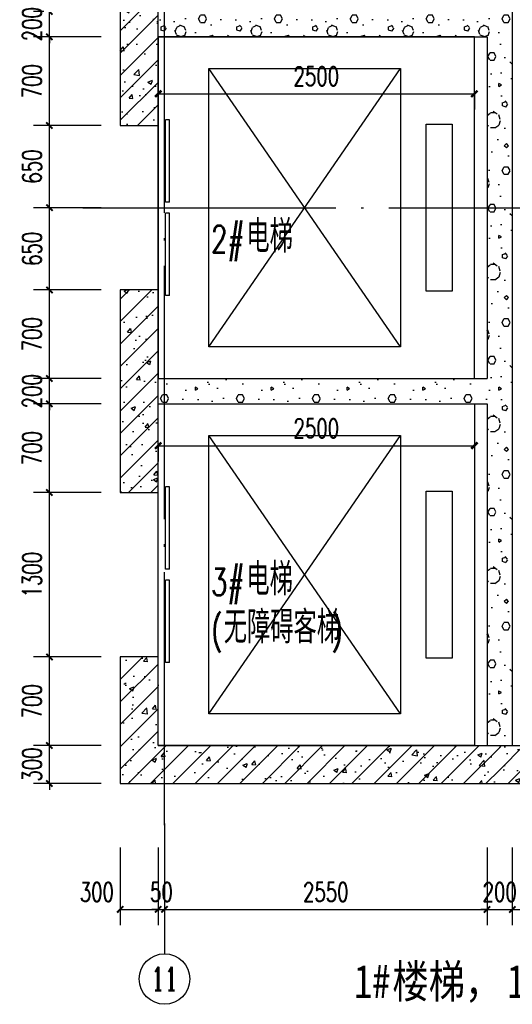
# Model space of a CAD drawing. Extents: x 797781 to 1255204, y 21234 to 1024248.
# Tile 868 of 1056: x 1163098 to 1166993, y 589986 to 597766. Entities that reach past the tile are written whole.
import ezdxf
from ezdxf.enums import TextEntityAlignment as Align

# ---------------------------------------------------------------- set-up
doc = ezdxf.new("R2010")
doc.units = 0
doc.header["$LTSCALE"] = 1000
doc.header["$MEASUREMENT"] = 0
doc.linetypes.add('230303生产综合楼-平面图_t8$0$DOTE', pattern=[2.42, 2, -0.2, 0.02, -0.2])
for name, color, linetype in [('230303生产综合楼-平面图_t8$0$A-PLAN-EVTR', 2, 'Continuous'), ('230303生产综合楼-平面图_t8$0$AXIS', 3, 'Continuous'), ('230303生产综合楼-平面图_t8$0$AXIS_TEXT', 7, 'Continuous'), ('230303生产综合楼-平面图_t8$0$DOTE', 1, '230303生产综合楼-平面图_t8$0$DOTE'), ('230303生产综合楼-平面图_t8$0$H-楼板留洞', 6, 'Continuous'), ('230303生产综合楼-平面图_t8$0$PUB_DIM', 3, 'Continuous'), ('230303生产综合楼-平面图_t8$0$PUB_HATCH', 8, 'Continuous'), ('230303生产综合楼-平面图_t8$0$PUB_TEXT', 7, 'Continuous'), ('230303生产综合楼-平面图_t8$0$WALL', 40, 'Continuous'), ('230303生产综合楼-平面图_t8$0$WINDOW', 4, 'Continuous'), ('AXIS_TEXT', 7, 'Continuous'), ('PUB_DIM', 3, 'Continuous'), ('PUB_TEXT', 7, 'Continuous')]:
    doc.layers.add(name, color=color, linetype=linetype)
doc.styles.add('230303生产综合楼-平面图_t8$0$-黑体', font='simhei.ttf', dxfattribs={"width": 0.8})
doc.styles.add('230303生产综合楼-平面图_t8$0$_TCH_AXIS', font='COMPLEX', dxfattribs={"bigfont": 'GBCBIG'})
doc.styles.add('230303生产综合楼-平面图_t8$0$_TCH_DIM', font='SIMPLEX', dxfattribs={"bigfont": 'GBCBIG'})
doc.styles.add('230303生产综合楼-平面图_T8$0$_TCH_DIM_T3', font='SIMPLEX', dxfattribs={"width": 0.705882, "bigfont": 'GBCBIG'})
doc.styles.add('_TCH_DIM_T3', font='SIMPLEX', dxfattribs={"width": 0.705882, "bigfont": 'GBCBIG'})
doc.styles.add('COMPLEX', font='COMPLEX')
doc.dimstyles.new('230303生产综合楼-平面图_T8$0$_TCH_ARCH&&50', dxfattribs={"dimtxt": 148.75, "dimasz": 50, "dimexe": 125, "dimexo": 150, "dimgap": 63.125, "dimtad": 1, "dimdec": 0, "dimzin": 0, "dimdsep": 46, "dimtxsty": '230303生产综合楼-平面图_T8$0$_TCH_DIM_T3', "dimblk": '230303生产综合楼-平面图_t8$0$_ArchTick', "dimcen": 0.09, "dimclrt": 7, "dimazin": 2, "dimtfac": 1, "dimtdec": 0, "dimtix": 1, "dimtmove": 2, "dimatfit": 3, "dimfxl": 1, "dimtolj": 1, "dimtzin": 0, "dimarcsym": 0})
doc.dimstyles.new('_TCH_ARCH&&50', dxfattribs={"dimtxt": 148.75, "dimasz": 50, "dimexe": 125, "dimexo": 150, "dimgap": 63.125, "dimtad": 1, "dimdec": 0, "dimzin": 0, "dimdsep": 46, "dimtxsty": '_TCH_DIM_T3', "dimblk": 'ARCHTICK', "dimcen": 0.09, "dimclrt": 7, "dimazin": 2, "dimtfac": 1, "dimtdec": 0, "dimtix": 1, "dimtmove": 2, "dimatfit": 3, "dimfxl": 1, "dimtolj": 1, "dimtzin": 0, "dimarcsym": 0})
pattern_1 = [(0, (177, -183), (300, 600), [0, -600]), (0, (-174, -264), (300, 600), [0, -600]), (0, (21, -270), (300, 600), [0, -600]), (0, (234, -93), (300, 600), [0, -600]), (0, (-15, -300), (300, 600), [0, -600]), (0, (294, 285), (300, 600), [0, -600]), (0, (111, 237), (300, 600), [0, -600]), (0, (207, 162), (300, 600), [0, -600]), (0, (-282, 150), (300, 600), [0, -600]), (0, (12, 123), (300, 600), [0, -600]), (0, (-102, -30), (300, 600), [0, -600]), (0, (-96, -255), (300, 600), [0, -600]), (0, (129, -279), (300, 600), [0, -600]), (0, (294, -15), (300, 600), [0, -600]), (0, (-267, -108), (300, 600), [0, -600]), (0, (-216, -6), (300, 600), [0, -600]), (0, (18, -48), (300, 600), [0, -600]), (0, (-66, -135), (300, 600), [0, -600]), (0, (-114, 63), (300, 600), [0, -600]), (0, (-39, 288), (300, 600), [0, -600]), (0, (-243, -234), (300, 600), [0, -600]), (0, (87, 165), (300, 600), [0, -600]), (0, (-192, 174), (300, 600), [0, -600]), (0, (-240, 252), (300, 600), [0, -600]), (130.601294, (257.143, 97.143), (-1499.9999834, 1800.0000079), [26.34155, -11037.111]), (18.434949, (214.29, 108.57), (1499.9999945, 599.9999956), [27.10524, -3767.6279]), (90, (214.3, 82.86), (300, 600), [25.71428, -1174.28565]), (161.565051, (240, 74.29), (-1500.0000076, 599.999955), [27.10524, -3767.6279]), (53.130102, (240, 74.29), (300.000001, 600), [28.57143, -2971.4285]), (135, (262.86, -231.43), (-300.000036, 599.99996), [24.24366, -1672.8126]), (45, (228.57, -231.43), (299.999998, 599.999998), [24.24366, -1672.8126]), (135, (245.71, -248.57), (-300.000036, 599.99996), [24.24366, -1672.8126]), (45, (245.71, -248.57), (299.999998, 599.999998), [24.24366, -1672.8126]), (116.56505, (-25.7, 171.43), (-5e-05, 1199.99997), [31.94383, -638.8765]), (180, (-40, 200), (-300, 600), [34.28572, -565.71425]), (63.43495, (-88.57, 171.43), (3e-06, 1200), [31.94383, -638.8765]), (116.56505, (-74.3, 142.86), (-5e-05, 1199.99997), [31.94383, -638.8765]), (0, (-74.3, 142.86), (300, 600), [34.28572, -565.71425]), (63.43495, (-40, 142.86), (3e-06, 1200), [31.94383, -638.8765]), (107.102728, (200, -31.429), (-899.9999656, 3000.00000484), [38.86135, -16282.9025]), (143.972626, (188.57, 5.714), (-5699.9999277, 4199.9999952), [38.86135, -8122.02]), (180, (157.14, 28.6), (-300, 600), [37.14286, -562.8571]), (36.0273733, (88.57, 5.714), (5699.9999579, 4199.9999547), [38.86135, -8122.02]), (71.565051, (77.14, -28.57), (900.0000046, 2999.999995), [36.14032, -3758.5928]), (107.102728, (88.571, -65.714), (-899.9999656, 3000.00000484), [38.86135, -16282.9025]), (143.972626, (120, -88.57), (-5699.9999277, 4199.9999952), [38.86135, -8122.02]), (0, (120, -88.6), (300, 600), [37.14286, -562.8571]), (36.0273733, (157.143, -88.57), (5699.9999579, 4199.9999547), [38.86135, -8122.02]), (71.565051, (188.57, -65.71), (900.0000046, 2999.999995), [36.14032, -3758.5928]), (150.255118, (205.714, 248.57), (-900.000002, 599.9999926), [23.03502, -4814.3196]), (90, (185.7, 237.14), (300, 600), [22.85714, -1177.14275]), (29.744881, (185.714, 237.14), (900.0000005, 599.999997), [23.03502, -4814.3196]), (116.56505, (65.7, -177.14), (-5e-05, 1199.99997), [31.94383, -638.8765]), (168.690067, (51.43, -148.57), (-2700.000002, 599.999985), [29.13725, -6089.6855]), (41.185925, (0, -162.857), (7499.99995456, 6599.9999423), [30.37184, -12725.802]), (90, (0, -191.43), (300, 600), [28.57143, -1171.4285]), (138.814074, (22.857, -211.429), (-7499.9998667, 6600.00004204), [30.37184, -12725.802]), (16.6992442, (22.857, -211.429), (9899.9999255, 2999.9999686), [29.82945, -12498.5375]), (60.945396, (51.43, -202.857), (299.9999992, 599.9999947), [29.41609, -12325.3395]), (109.983106, (-185.714, 74.286), (-1500.00000565, 4199.9999889), [33.442, -14012.1975]), (155.556045, (-197.143, 105.714), (-3900.00001487, 1799.9999626), [34.52299, -14465.1315]), (24.4439547, (-260, 105.714), (3900.00000195, 1799.99999134), [34.52299, -14465.1315]), (70.0168934, (-271.429, 74.286), (1500.0000045, 4199.9999896), [33.442, -14012.1975]), (109.983106, (-260, 42.857), (-1500.00000565, 4199.9999889), [33.442, -14012.1975]), (160.016893, (-228.57, 31.43), (-1500.0000009, 599.9999727), [33.442, -6989.3775]), (19.9831065, (-228.57, 31.43), (1499.9999918, 599.999999), [33.442, -6989.3775]), (70.0168934, (-197.143, 42.857), (1500.0000045, 4199.9999896), [33.442, -14012.1975]), (122.005383, (37.14, 20), (-300.0000403, 599.9999694), [26.95423, -5633.434]), (18.434949, (-2.86, 34.29), (1499.9999945, 599.9999956), [27.10524, -3767.6279]), (90, (-2.86, 8.57), (300, 600), [25.71428, -1174.28565]), (161.565051, (22.86, 0), (-1500.0000076, 599.999955), [27.10524, -3767.6279]), (54.4623222, (22.857, 0), (2099.999997, 2999.9999955), [24.57807, -10298.2115]), (116.56505, (-137.14, -125.7), (-5e-05, 1199.99997), [31.94383, -638.8765]), (180, (-151.4, -97.14), (-300, 600), [31.42857, -568.5714]), (59.0362434, (-200, -125.714), (300.000001, 599.999997), [33.31973, -6963.822]), (120.963756, (-182.857, -154.286), (-300.000041, 599.9999724), [33.31973, -6963.822]), (0, (-182.86, -154.3), (300, 600), [31.42857, -568.5714]), (63.43495, (-151.43, -154.3), (3e-06, 1200), [31.94383, -638.8765])]
pattern_2 = [(45, (0, 0), (-88.388348, 88.388348), []), (50, (0, 0), (358.63009, -31.37607), [37.5, -412.5]), (355, (0, 0), (-69.37567, 376.09607), [30, -330]), (100.4514, (29.9, -2.6), (289.25469, 344.71977), [31.8701, -350.57106]), (46.1842, (0, 100), (533.62052, -82.7595), [56.25, -618.75]), (96.6356, (44.47, 93.1), (467.33135, 487.05894), [47.80514, -525.8565]), (351.1842, (0, 100), (467.33097, 487.0593), [45, -495]), (21, (50, 75), (298.453526, -201.309445), [37.5, -412.5]), (326, (50, 75), (121.65767, 362.57502), [30, -330]), (71.4514, (74.87, 58.22), (420.11131, 161.26525), [31.8701, -350.57106]), (37.5, (0, 0), (6.079928, 166.446927), [0, -326, 0, -335, 0, -331.25]), (7.5, (0, 0), (131.534769, 197.205856), [0, -191, 0, -318.5, 0, -126.25]), (327.5, (-111.5, 0), (266.911218, -11.277436), [0, -125, 0, -390, 0, -517.5]), (317.5, (-161.5, 0), (291.593085, 50.05249), [0, -162.5, 0, -259, 0, -367.5])]

# ---------------------------------------------------------------- blocks, each defined once
blk = doc.blocks.new('_ArchTick')
at = {"color": 0, "linetype": 'ByBlock', "const_width": 0.4}
blk.add_lwpolyline([(-0.5, -0.5), (0.5, 0.5)], dxfattribs=at)
blk = doc.blocks.new('*D2513')
at = {"layer": 'Defpoints', "color": 0, "transparency": 16777216}
for p in [(1164193.4, 597327.4), (1166693.4, 597327.4), (1166693.4, 597180.1)]:
    blk.add_point(p, dxfattribs=at)
at = {"layer": 'PUB_DIM', "color": 0, "lineweight": -2, "transparency": 16777216}
for p, q in [((1164193.4, 597180.1), (1166693.4, 597180.1)), ((1164193.4, 597177.4), (1164193.4, 597055.1)), ((1166693.4, 597177.4), (1166693.4, 597055.1))]:
    blk.add_line(p, q, dxfattribs=at)
at = {"layer": 'PUB_DIM', "color": 0, "lineweight": -2, "transparency": 16777216, "xscale": 50, "yscale": 50, "zscale": 50, "rotation": 180}
blk.add_blockref('_ArchTick', (1164193.4, 597180.1), dxfattribs=at)
at = {"layer": 'PUB_DIM', "color": 0, "lineweight": -2, "transparency": 16777216, "xscale": 50, "yscale": 50, "zscale": 50}
blk.add_blockref('_ArchTick', (1166693.4, 597180.1), dxfattribs=at)
at = {"layer": 'PUB_DIM', "color": 7, "transparency": 16777216, "insert": (1165443.4, 597317.6), "char_height": 148.75, "attachment_point": 5, "style": '_TCH_DIM_T3'}
blk.add_mtext('\\A1;2500', dxfattribs=at)
blk = doc.blocks.new('*D2514')
at = {"layer": 'Defpoints', "color": 0, "transparency": 16777216}
for p in [(1164193.4, 594547), (1166693.4, 594547), (1166693.4, 594399.7)]:
    blk.add_point(p, dxfattribs=at)
at = {"layer": 'PUB_DIM', "color": 0, "lineweight": -2, "transparency": 16777216}
for p, q in [((1164193.4, 594399.7), (1166693.4, 594399.7)), ((1164193.4, 594397), (1164193.4, 594274.7)), ((1166693.4, 594397), (1166693.4, 594274.7))]:
    blk.add_line(p, q, dxfattribs=at)
at = {"layer": 'PUB_DIM', "color": 0, "lineweight": -2, "transparency": 16777216, "xscale": 50, "yscale": 50, "zscale": 50, "rotation": 180}
blk.add_blockref('_ArchTick', (1164193.4, 594399.7), dxfattribs=at)
at = {"layer": 'PUB_DIM', "color": 0, "lineweight": -2, "transparency": 16777216, "xscale": 50, "yscale": 50, "zscale": 50}
blk.add_blockref('_ArchTick', (1166693.4, 594399.7), dxfattribs=at)
at = {"layer": 'PUB_DIM', "color": 7, "transparency": 16777216, "insert": (1165443.4, 594537.2), "char_height": 148.75, "attachment_point": 5, "style": '_TCH_DIM_T3'}
blk.add_mtext('\\A1;2500', dxfattribs=at)
blk = doc.blocks.new('230303生产综合楼-平面图_t8$0$_ArchTick')
at = {"color": 0, "linetype": 'ByBlock', "const_width": 0.3}
blk.add_lwpolyline([(-0.5, -0.5), (0.5, 0.5)], dxfattribs=at)
blk = doc.blocks.new('*D3707')
at = {"layer": '230303生产综合楼-平面图_t8$0$PUB_DIM', "color": 0, "lineweight": -2, "transparency": 16777216}
for p, q in [((1163333.2, 592030), (1163333.2, 592080)), ((1163743.4, 592030), (1163208.2, 592030)), ((1163333.2, 591730), (1163333.2, 592030)), ((1163743.4, 591730), (1163208.2, 591730)), ((1163333.2, 591730), (1163333.2, 591680))]:
    blk.add_line(p, q, dxfattribs=at)
at = {"layer": 'Defpoints', "color": 0, "transparency": 16777216}
for p in [(1163333.2, 592030), (1163893.4, 592030), (1163893.4, 591730)]:
    blk.add_point(p, dxfattribs=at)
at = {"layer": '230303生产综合楼-平面图_t8$0$PUB_DIM', "color": 0, "lineweight": -2, "transparency": 16777216, "xscale": 50, "yscale": 50, "zscale": 50}
for p, rotation in [((1163333.2, 592030), 270), ((1163333.2, 591730), 90)]:
    blk.add_blockref('230303生产综合楼-平面图_t8$0$_ArchTick', p, dxfattribs=dict(at, rotation=rotation))
at = {"layer": '230303生产综合楼-平面图_t8$0$PUB_DIM', "color": 7, "transparency": 16777216, "insert": (1163195.7, 591880), "char_height": 148.75, "attachment_point": 5, "rotation": 90, "style": '230303生产综合楼-平面图_T8$0$_TCH_DIM_T3'}
blk.add_mtext('\\A1;300', dxfattribs=at)
blk = doc.blocks.new('*D3708')
at = {"layer": '230303生产综合楼-平面图_t8$0$PUB_DIM', "color": 0, "lineweight": -2, "transparency": 16777216}
for p, q in [((1163743.4, 592730), (1163208.2, 592730)), ((1163333.2, 592030), (1163333.2, 592730)), ((1163743.4, 592030), (1163208.2, 592030))]:
    blk.add_line(p, q, dxfattribs=at)
at = {"layer": 'Defpoints', "color": 0, "transparency": 16777216}
for p in [(1163333.2, 592730), (1163893.4, 592730), (1163893.4, 592030)]:
    blk.add_point(p, dxfattribs=at)
at = {"layer": '230303生产综合楼-平面图_t8$0$PUB_DIM', "color": 0, "lineweight": -2, "transparency": 16777216, "xscale": 50, "yscale": 50, "zscale": 50}
for p, rotation in [((1163333.2, 592730), 90), ((1163333.2, 592030), 270)]:
    blk.add_blockref('230303生产综合楼-平面图_t8$0$_ArchTick', p, dxfattribs=dict(at, rotation=rotation))
at = {"layer": '230303生产综合楼-平面图_t8$0$PUB_DIM', "color": 7, "transparency": 16777216, "insert": (1163195.7, 592380), "char_height": 148.75, "attachment_point": 5, "rotation": 90, "style": '230303生产综合楼-平面图_T8$0$_TCH_DIM_T3'}
blk.add_mtext('\\A1;700', dxfattribs=at)
blk = doc.blocks.new('*D3709')
at = {"layer": '230303生产综合楼-平面图_t8$0$PUB_DIM', "color": 0, "lineweight": -2, "transparency": 16777216}
for p, q in [((1163743.4, 594030), (1163208.2, 594030)), ((1163333.2, 592730), (1163333.2, 594030)), ((1163743.4, 592730), (1163208.2, 592730))]:
    blk.add_line(p, q, dxfattribs=at)
at = {"layer": 'Defpoints', "color": 0, "transparency": 16777216}
for p in [(1163333.2, 594030), (1163893.4, 594030), (1163893.4, 592730)]:
    blk.add_point(p, dxfattribs=at)
at = {"layer": '230303生产综合楼-平面图_t8$0$PUB_DIM', "color": 0, "lineweight": -2, "transparency": 16777216, "xscale": 50, "yscale": 50, "zscale": 50}
for p, rotation in [((1163333.2, 594030), 90), ((1163333.2, 592730), 270)]:
    blk.add_blockref('230303生产综合楼-平面图_t8$0$_ArchTick', p, dxfattribs=dict(at, rotation=rotation))
at = {"layer": '230303生产综合楼-平面图_t8$0$PUB_DIM', "color": 7, "transparency": 16777216, "insert": (1163195.7, 593380), "char_height": 148.75, "attachment_point": 5, "rotation": 90, "style": '230303生产综合楼-平面图_T8$0$_TCH_DIM_T3'}
blk.add_mtext('\\A1;1300', dxfattribs=at)
blk = doc.blocks.new('*D3710')
at = {"layer": '230303生产综合楼-平面图_t8$0$PUB_DIM', "color": 0, "lineweight": -2, "transparency": 16777216}
for p, q in [((1163743.4, 594730), (1163208.2, 594730)), ((1163333.2, 594030), (1163333.2, 594730)), ((1163743.4, 594030), (1163208.2, 594030))]:
    blk.add_line(p, q, dxfattribs=at)
at = {"layer": 'Defpoints', "color": 0, "transparency": 16777216}
for p in [(1163333.2, 594730), (1163893.4, 594730), (1163893.4, 594030)]:
    blk.add_point(p, dxfattribs=at)
at = {"layer": '230303生产综合楼-平面图_t8$0$PUB_DIM', "color": 0, "lineweight": -2, "transparency": 16777216, "xscale": 50, "yscale": 50, "zscale": 50}
for p, rotation in [((1163333.2, 594730), 90), ((1163333.2, 594030), 270)]:
    blk.add_blockref('230303生产综合楼-平面图_t8$0$_ArchTick', p, dxfattribs=dict(at, rotation=rotation))
at = {"layer": '230303生产综合楼-平面图_t8$0$PUB_DIM', "color": 7, "transparency": 16777216, "insert": (1163195.7, 594380), "char_height": 148.75, "attachment_point": 5, "rotation": 90, "style": '230303生产综合楼-平面图_T8$0$_TCH_DIM_T3'}
blk.add_mtext('\\A1;700', dxfattribs=at)
blk = doc.blocks.new('*D3711')
at = {"layer": '230303生产综合楼-平面图_t8$0$PUB_DIM', "color": 0, "lineweight": -2, "transparency": 16777216}
for p, q in [((1163333.2, 594930), (1163333.2, 594980)), ((1163743.4, 594930), (1163208.2, 594930)), ((1163333.2, 594730), (1163333.2, 594930)), ((1163743.4, 594730), (1163208.2, 594730)), ((1163333.2, 594730), (1163333.2, 594680))]:
    blk.add_line(p, q, dxfattribs=at)
at = {"layer": 'Defpoints', "color": 0, "transparency": 16777216}
for p in [(1163333.2, 594930), (1163893.4, 594930), (1163893.4, 594730)]:
    blk.add_point(p, dxfattribs=at)
at = {"layer": '230303生产综合楼-平面图_t8$0$PUB_DIM', "color": 0, "lineweight": -2, "transparency": 16777216, "xscale": 50, "yscale": 50, "zscale": 50}
for p, rotation in [((1163333.2, 594930), 270), ((1163333.2, 594730), 90)]:
    blk.add_blockref('230303生产综合楼-平面图_t8$0$_ArchTick', p, dxfattribs=dict(at, rotation=rotation))
at = {"layer": '230303生产综合楼-平面图_t8$0$PUB_DIM', "color": 7, "transparency": 16777216, "insert": (1163195.7, 594830), "char_height": 148.75, "attachment_point": 5, "rotation": 90, "style": '230303生产综合楼-平面图_T8$0$_TCH_DIM_T3'}
blk.add_mtext('\\A1;200', dxfattribs=at)
blk = doc.blocks.new('*D3712')
at = {"layer": '230303生产综合楼-平面图_t8$0$PUB_DIM', "color": 0, "lineweight": -2, "transparency": 16777216}
for p, q in [((1163743.4, 595630), (1163208.2, 595630)), ((1163333.2, 594930), (1163333.2, 595630)), ((1163743.4, 594930), (1163208.2, 594930))]:
    blk.add_line(p, q, dxfattribs=at)
at = {"layer": 'Defpoints', "color": 0, "transparency": 16777216}
for p in [(1163333.2, 595630), (1163893.4, 595630), (1163893.4, 594930)]:
    blk.add_point(p, dxfattribs=at)
at = {"layer": '230303生产综合楼-平面图_t8$0$PUB_DIM', "color": 0, "lineweight": -2, "transparency": 16777216, "xscale": 50, "yscale": 50, "zscale": 50}
for p, rotation in [((1163333.2, 595630), 90), ((1163333.2, 594930), 270)]:
    blk.add_blockref('230303生产综合楼-平面图_t8$0$_ArchTick', p, dxfattribs=dict(at, rotation=rotation))
at = {"layer": '230303生产综合楼-平面图_t8$0$PUB_DIM', "color": 7, "transparency": 16777216, "insert": (1163195.7, 595280), "char_height": 148.75, "attachment_point": 5, "rotation": 90, "style": '230303生产综合楼-平面图_T8$0$_TCH_DIM_T3'}
blk.add_mtext('\\A1;700', dxfattribs=at)
blk = doc.blocks.new('*D3713')
at = {"layer": '230303生产综合楼-平面图_t8$0$PUB_DIM', "color": 0, "lineweight": -2, "transparency": 16777216}
for p, q in [((1163743.4, 596280), (1163208.2, 596280)), ((1163333.2, 595630), (1163333.2, 596280)), ((1163743.4, 595630), (1163208.2, 595630))]:
    blk.add_line(p, q, dxfattribs=at)
at = {"layer": 'Defpoints', "color": 0, "transparency": 16777216}
for p in [(1163333.2, 596280), (1163893.4, 596280), (1163893.4, 595630)]:
    blk.add_point(p, dxfattribs=at)
at = {"layer": '230303生产综合楼-平面图_t8$0$PUB_DIM', "color": 0, "lineweight": -2, "transparency": 16777216, "xscale": 50, "yscale": 50, "zscale": 50}
for p, rotation in [((1163333.2, 596280), 90), ((1163333.2, 595630), 270)]:
    blk.add_blockref('230303生产综合楼-平面图_t8$0$_ArchTick', p, dxfattribs=dict(at, rotation=rotation))
at = {"layer": '230303生产综合楼-平面图_t8$0$PUB_DIM', "color": 7, "transparency": 16777216, "insert": (1163195.7, 595955), "char_height": 148.75, "attachment_point": 5, "rotation": 90, "style": '230303生产综合楼-平面图_T8$0$_TCH_DIM_T3'}
blk.add_mtext('\\A1;650', dxfattribs=at)
blk = doc.blocks.new('*D3714')
at = {"layer": '230303生产综合楼-平面图_t8$0$PUB_DIM', "color": 0, "lineweight": -2, "transparency": 16777216}
for p, q in [((1163743.4, 596930), (1163208.2, 596930)), ((1163333.2, 596280), (1163333.2, 596930)), ((1163743.4, 596280), (1163208.2, 596280))]:
    blk.add_line(p, q, dxfattribs=at)
at = {"layer": 'Defpoints', "color": 0, "transparency": 16777216}
for p in [(1163333.2, 596930), (1163893.4, 596930), (1163893.4, 596280)]:
    blk.add_point(p, dxfattribs=at)
at = {"layer": '230303生产综合楼-平面图_t8$0$PUB_DIM', "color": 0, "lineweight": -2, "transparency": 16777216, "xscale": 50, "yscale": 50, "zscale": 50}
for p, rotation in [((1163333.2, 596930), 90), ((1163333.2, 596280), 270)]:
    blk.add_blockref('230303生产综合楼-平面图_t8$0$_ArchTick', p, dxfattribs=dict(at, rotation=rotation))
at = {"layer": '230303生产综合楼-平面图_t8$0$PUB_DIM', "color": 7, "transparency": 16777216, "insert": (1163195.7, 596605), "char_height": 148.75, "attachment_point": 5, "rotation": 90, "style": '230303生产综合楼-平面图_T8$0$_TCH_DIM_T3'}
blk.add_mtext('\\A1;650', dxfattribs=at)
blk = doc.blocks.new('*D3715')
at = {"layer": '230303生产综合楼-平面图_t8$0$PUB_DIM', "color": 0, "lineweight": -2, "transparency": 16777216}
for p, q in [((1163743.4, 597630), (1163208.2, 597630)), ((1163333.2, 596930), (1163333.2, 597630)), ((1163743.4, 596930), (1163208.2, 596930))]:
    blk.add_line(p, q, dxfattribs=at)
at = {"layer": 'Defpoints', "color": 0, "transparency": 16777216}
for p in [(1163333.2, 597630), (1163893.4, 597630), (1163893.4, 596930)]:
    blk.add_point(p, dxfattribs=at)
at = {"layer": '230303生产综合楼-平面图_t8$0$PUB_DIM', "color": 0, "lineweight": -2, "transparency": 16777216, "xscale": 50, "yscale": 50, "zscale": 50}
for p, rotation in [((1163333.2, 597630), 90), ((1163333.2, 596930), 270)]:
    blk.add_blockref('230303生产综合楼-平面图_t8$0$_ArchTick', p, dxfattribs=dict(at, rotation=rotation))
at = {"layer": '230303生产综合楼-平面图_t8$0$PUB_DIM', "color": 7, "transparency": 16777216, "insert": (1163195.7, 597280), "char_height": 148.75, "attachment_point": 5, "rotation": 90, "style": '230303生产综合楼-平面图_T8$0$_TCH_DIM_T3'}
blk.add_mtext('\\A1;700', dxfattribs=at)
blk = doc.blocks.new('*D3716')
at = {"layer": '230303生产综合楼-平面图_t8$0$PUB_DIM', "color": 0, "lineweight": -2, "transparency": 16777216}
for p, q in [((1163743.4, 597830), (1163208.2, 597830)), ((1163333.2, 597830), (1163333.2, 597880)), ((1163333.2, 597630), (1163333.2, 597830)), ((1163743.4, 597630), (1163208.2, 597630)), ((1163333.2, 597630), (1163333.2, 597580))]:
    blk.add_line(p, q, dxfattribs=at)
at = {"layer": 'Defpoints', "color": 0, "transparency": 16777216}
for p in [(1163333.2, 597830), (1163893.4, 597830), (1163893.4, 597630)]:
    blk.add_point(p, dxfattribs=at)
at = {"layer": '230303生产综合楼-平面图_t8$0$PUB_DIM', "color": 0, "lineweight": -2, "transparency": 16777216, "xscale": 50, "yscale": 50, "zscale": 50}
for p, rotation in [((1163333.2, 597830), 270), ((1163333.2, 597630), 90)]:
    blk.add_blockref('230303生产综合楼-平面图_t8$0$_ArchTick', p, dxfattribs=dict(at, rotation=rotation))
at = {"layer": '230303生产综合楼-平面图_t8$0$PUB_DIM', "color": 7, "transparency": 16777216, "insert": (1163195.7, 597730), "char_height": 148.75, "attachment_point": 5, "rotation": 90, "style": '230303生产综合楼-平面图_T8$0$_TCH_DIM_T3'}
blk.add_mtext('\\A1;200', dxfattribs=at)
blk = doc.blocks.new('*D3721')
at = {"layer": '230303生产综合楼-平面图_t8$0$AXIS', "color": 0, "lineweight": -2, "transparency": 16777216}
for p, q in [((1163893.4, 591224.3), (1163893.4, 590610.6)), ((1164193.4, 591224.3), (1164193.4, 590610.6)), ((1163893.4, 590735.6), (1164193.4, 590735.6))]:
    blk.add_line(p, q, dxfattribs=at)
at = {"layer": 'Defpoints', "color": 0, "transparency": 16777216}
for p in [(1163893.4, 591374.3), (1164193.4, 591374.3), (1164193.4, 590735.6)]:
    blk.add_point(p, dxfattribs=at)
at = {"layer": '230303生产综合楼-平面图_t8$0$AXIS', "color": 0, "lineweight": -2, "transparency": 16777216, "xscale": 50, "yscale": 50, "zscale": 50, "rotation": 180}
blk.add_blockref('230303生产综合楼-平面图_t8$0$_ArchTick', (1163893.4, 590735.6), dxfattribs=at)
at = {"layer": '230303生产综合楼-平面图_t8$0$AXIS', "color": 0, "lineweight": -2, "transparency": 16777216, "xscale": 50, "yscale": 50, "zscale": 50}
blk.add_blockref('230303生产综合楼-平面图_t8$0$_ArchTick', (1164193.4, 590735.6), dxfattribs=at)
at = {"layer": '230303生产综合楼-平面图_t8$0$AXIS', "color": 7, "transparency": 16777216, "insert": (1163708.4, 590873.1), "char_height": 148.75, "attachment_point": 5, "style": '230303生产综合楼-平面图_T8$0$_TCH_DIM_T3'}
blk.add_mtext('\\A1;300', dxfattribs=at)
blk = doc.blocks.new('*D3722')
at = {"layer": '230303生产综合楼-平面图_t8$0$AXIS', "color": 0, "lineweight": -2, "transparency": 16777216}
for p, q in [((1164193.4, 591224.3), (1164193.4, 590610.6)), ((1164243.4, 591224.3), (1164243.4, 590610.6)), ((1164193.4, 590735.6), (1164143.4, 590735.6)), ((1164193.4, 590735.6), (1164243.4, 590735.6)), ((1164243.4, 590735.6), (1164293.4, 590735.6))]:
    blk.add_line(p, q, dxfattribs=at)
at = {"layer": 'Defpoints', "color": 0, "transparency": 16777216}
for p in [(1164193.4, 591374.3), (1164243.4, 591374.3), (1164243.4, 590735.6)]:
    blk.add_point(p, dxfattribs=at)
at = {"layer": '230303生产综合楼-平面图_t8$0$AXIS', "color": 0, "lineweight": -2, "transparency": 16777216, "xscale": 50, "yscale": 50, "zscale": 50}
blk.add_blockref('230303生产综合楼-平面图_t8$0$_ArchTick', (1164193.4, 590735.6), dxfattribs=at)
at = {"layer": '230303生产综合楼-平面图_t8$0$AXIS', "color": 0, "lineweight": -2, "transparency": 16777216, "xscale": 50, "yscale": 50, "zscale": 50, "rotation": 180}
blk.add_blockref('230303生产综合楼-平面图_t8$0$_ArchTick', (1164243.4, 590735.6), dxfattribs=at)
at = {"layer": '230303生产综合楼-平面图_t8$0$AXIS', "color": 7, "transparency": 16777216, "insert": (1164218.4, 590873.1), "char_height": 148.75, "attachment_point": 5, "style": '230303生产综合楼-平面图_T8$0$_TCH_DIM_T3'}
blk.add_mtext('\\A1;50', dxfattribs=at)
blk = doc.blocks.new('*D3723')
at = {"layer": '230303生产综合楼-平面图_t8$0$AXIS', "color": 0, "lineweight": -2, "transparency": 16777216}
for p, q in [((1164243.4, 591224.3), (1164243.4, 590610.6)), ((1166793.4, 591224.3), (1166793.4, 590610.6)), ((1164243.4, 590735.6), (1166793.4, 590735.6))]:
    blk.add_line(p, q, dxfattribs=at)
at = {"layer": 'Defpoints', "color": 0, "transparency": 16777216}
for p in [(1164243.4, 591374.3), (1166793.4, 591374.3), (1166793.4, 590735.6)]:
    blk.add_point(p, dxfattribs=at)
at = {"layer": '230303生产综合楼-平面图_t8$0$AXIS', "color": 0, "lineweight": -2, "transparency": 16777216, "xscale": 50, "yscale": 50, "zscale": 50, "rotation": 180}
blk.add_blockref('230303生产综合楼-平面图_t8$0$_ArchTick', (1164243.4, 590735.6), dxfattribs=at)
at = {"layer": '230303生产综合楼-平面图_t8$0$AXIS', "color": 0, "lineweight": -2, "transparency": 16777216, "xscale": 50, "yscale": 50, "zscale": 50}
blk.add_blockref('230303生产综合楼-平面图_t8$0$_ArchTick', (1166793.4, 590735.6), dxfattribs=at)
at = {"layer": '230303生产综合楼-平面图_t8$0$AXIS', "color": 7, "transparency": 16777216, "insert": (1165518.4, 590873.1), "char_height": 148.75, "attachment_point": 5, "style": '230303生产综合楼-平面图_T8$0$_TCH_DIM_T3'}
blk.add_mtext('\\A1;2550', dxfattribs=at)
blk = doc.blocks.new('*D3724')
at = {"layer": '230303生产综合楼-平面图_t8$0$AXIS', "color": 0, "lineweight": -2, "transparency": 16777216}
for p, q in [((1166793.4, 591224.3), (1166793.4, 590610.6)), ((1166993.4, 591224.3), (1166993.4, 590610.6)), ((1166793.4, 590735.6), (1166743.4, 590735.6)), ((1166793.4, 590735.6), (1166993.4, 590735.6)), ((1166993.4, 590735.6), (1167043.4, 590735.6))]:
    blk.add_line(p, q, dxfattribs=at)
at = {"layer": 'Defpoints', "color": 0, "transparency": 16777216}
for p in [(1166793.4, 591374.3), (1166993.4, 591374.3), (1166993.4, 590735.6)]:
    blk.add_point(p, dxfattribs=at)
at = {"layer": '230303生产综合楼-平面图_t8$0$AXIS', "color": 0, "lineweight": -2, "transparency": 16777216, "xscale": 50, "yscale": 50, "zscale": 50}
blk.add_blockref('230303生产综合楼-平面图_t8$0$_ArchTick', (1166793.4, 590735.6), dxfattribs=at)
at = {"layer": '230303生产综合楼-平面图_t8$0$AXIS', "color": 0, "lineweight": -2, "transparency": 16777216, "xscale": 50, "yscale": 50, "zscale": 50, "rotation": 180}
blk.add_blockref('230303生产综合楼-平面图_t8$0$_ArchTick', (1166993.4, 590735.6), dxfattribs=at)
at = {"layer": '230303生产综合楼-平面图_t8$0$AXIS', "color": 7, "transparency": 16777216, "insert": (1166893.4, 590873.1), "char_height": 148.75, "attachment_point": 5, "style": '230303生产综合楼-平面图_T8$0$_TCH_DIM_T3'}
blk.add_mtext('\\A1;200', dxfattribs=at)
blk = doc.blocks.new('*D3725')
at = {"layer": '230303生产综合楼-平面图_t8$0$AXIS', "color": 0, "lineweight": -2, "transparency": 16777216}
for p, q in [((1166993.4, 591224.3), (1166993.4, 590610.6)), ((1168493.4, 591224.3), (1168493.4, 590610.6)), ((1166993.4, 590735.6), (1168493.4, 590735.6))]:
    blk.add_line(p, q, dxfattribs=at)
at = {"layer": 'Defpoints', "color": 0, "transparency": 16777216}
for p in [(1166993.4, 591374.3), (1168493.4, 591374.3), (1168493.4, 590735.6)]:
    blk.add_point(p, dxfattribs=at)
at = {"layer": '230303生产综合楼-平面图_t8$0$AXIS', "color": 0, "lineweight": -2, "transparency": 16777216, "xscale": 50, "yscale": 50, "zscale": 50, "rotation": 180}
blk.add_blockref('230303生产综合楼-平面图_t8$0$_ArchTick', (1166993.4, 590735.6), dxfattribs=at)
at = {"layer": '230303生产综合楼-平面图_t8$0$AXIS', "color": 0, "lineweight": -2, "transparency": 16777216, "xscale": 50, "yscale": 50, "zscale": 50}
blk.add_blockref('230303生产综合楼-平面图_t8$0$_ArchTick', (1168493.4, 590735.6), dxfattribs=at)
at = {"layer": '230303生产综合楼-平面图_t8$0$AXIS', "color": 7, "transparency": 16777216, "insert": (1167743.4, 590873.1), "char_height": 148.75, "attachment_point": 5, "style": '230303生产综合楼-平面图_T8$0$_TCH_DIM_T3'}
blk.add_mtext('\\A1;1500', dxfattribs=at)
blk = doc.blocks.new('_AXISO')
blk.add_circle((0, 0), 0.5)
at = {"layer": 'AXIS_TEXT', "style": 'COMPLEX', "width": 1.041667}
blk.add_attdef('A', text='', height=0.56, dxfattribs=at).set_placement((-0.25, -0.28), (0.25, -0.28), align=Align.FIT)
blk = doc.blocks.new('230303生产综合楼-平面图_t8$0$$DORLIB2D$00000127')
at = {"color": 0}
for points in [[(-0.5333, 0.7949), (-0.5333, 0.6904)], [(-0.0333, 0.7949), (-0.5333, 0.7949)], [(-0.0333, 0.7949), (-0.0333, 0.6904)], [(0.5333, 0.7949), (0.0333, 0.7949)], [(0.0333, 0.7949), (0.0333, 0.6904)], [(0.5333, 0.7949), (0.5333, 0.6904)], [(-0.0333, 0.6904), (-0.5333, 0.6904)], [(0.5333, 0.6904), (0.0333, 0.6904)], [(0.5, 0.5), (-0.5, 0.5)]]:
    blk.add_lwpolyline(points, dxfattribs=at)

msp = doc.modelspace()

# ---------------------------------------------------------------- hatches: boundary and pattern name
at = {"layer": '230303生产综合楼-平面图_t8$0$PUB_HATCH'}
h = msp.add_hatch(dxfattribs=at)
h.set_pattern_fill('加气混凝土', color=256, scale=50, style=0)
h.set_pattern_definition(pattern_1)
h.paths.add_polyline_path([(1166926.7, 599830), (1166793.4, 599830), (1166793.4, 597830), (1166860.1, 597730), (1166993.4, 597730), (1166993.4, 599730)])
h = msp.add_hatch(dxfattribs=at)
h.set_pattern_fill('钢筋混凝土', color=256, scale=50, style=0)
h.set_pattern_definition(pattern_2)
h.paths.add_polyline_path([(1164193.4, 597730), (1164193.4, 598530), (1163893.4, 598530), (1163893.4, 597730)])
h = msp.add_hatch(dxfattribs=at)
h.set_pattern_fill('加气混凝土', color=256, scale=50, style=0)
h.set_pattern_definition(pattern_1)
h.paths.add_polyline_path([(1164193.4, 597830), (1164193.4, 597630), (1166793.4, 597630), (1166860.1, 597730), (1166793.4, 597830)])
h = msp.add_hatch(dxfattribs=at)
h.set_pattern_fill('钢筋混凝土', color=256, scale=50, style=0)
h.set_pattern_definition(pattern_2)
h.paths.add_polyline_path([(1163893.4, 597730), (1163893.4, 596930), (1164193.4, 596930), (1164193.4, 597730)])
h = msp.add_hatch(dxfattribs=at)
h.set_pattern_fill('加气混凝土', color=256, scale=50, style=0)
h.set_pattern_definition(pattern_1)
h.paths.add_polyline_path([(1166860.1, 597730), (1166793.4, 597630), (1166793.4, 594930), (1166860.1, 594830), (1166993.4, 594830), (1166993.4, 597730)])
h = msp.add_hatch(dxfattribs=at)
h.set_pattern_fill('钢筋混凝土', color=256, scale=50, style=0)
h.set_pattern_definition(pattern_2)
h.paths.add_polyline_path([(1164193.4, 594830), (1164193.4, 595630), (1163893.4, 595630), (1163893.4, 594830)])
h = msp.add_hatch(dxfattribs=at)
h.set_pattern_fill('加气混凝土', color=256, scale=50, style=0)
h.set_pattern_definition(pattern_1)
h.paths.add_polyline_path([(1164193.4, 594930), (1164193.4, 594730), (1166793.4, 594730), (1166860.1, 594830), (1166793.4, 594930)])
h = msp.add_hatch(dxfattribs=at)
h.set_pattern_fill('钢筋混凝土', color=256, scale=50, style=0)
h.set_pattern_definition(pattern_2)
h.paths.add_polyline_path([(1163893.4, 594830), (1163893.4, 594030), (1164193.4, 594030), (1164193.4, 594830)])
h = msp.add_hatch(dxfattribs=at)
h.set_pattern_fill('加气混凝土', color=256, scale=50, style=0)
h.set_pattern_definition(pattern_1)
h.paths.add_polyline_path([(1166860.1, 594830), (1166793.4, 594730), (1166793.4, 592030), (1166993.4, 592030), (1166993.4, 594830)])
h = msp.add_hatch(dxfattribs=at)
h.set_pattern_fill('钢筋混凝土', color=256, scale=50, style=0)
h.set_pattern_definition(pattern_2)
h.paths.add_polyline_path([(1164193.4, 592030), (1164193.4, 592730), (1163893.4, 592730), (1163893.4, 591730)])
h = msp.add_hatch(dxfattribs=at)
h.set_pattern_fill('钢筋混凝土', color=256, scale=50, style=0)
h.set_pattern_definition(pattern_2)
h.paths.add_polyline_path([(1164193.4, 592030), (1163893.4, 591730), (1166893.4, 591730), (1166893.4, 592030)])
h = msp.add_hatch(dxfattribs=at)
h.set_pattern_fill('钢筋混凝土', color=256, scale=50, style=0)
h.set_pattern_definition(pattern_2)
h.paths.add_polyline_path([(1166893.4, 592030), (1166893.4, 591730), (1170293.4, 591730), (1170293.4, 592030)])

# ---------------------------------------------------------------- linework, layer by layer
at = {"layer": '230303生产综合楼-平面图_t8$0$A-PLAN-EVTR'}
for p, q in [((1164593.4, 595180), (1166108.4, 597380)), ((1166108.4, 595180), (1164593.4, 597380)), ((1164593.4, 597380), (1166108.4, 597380)), ((1164593.4, 595180), (1164593.4, 597380)), ((1166108.4, 597380), (1166108.4, 595180)), ((1166313.4, 596940), (1166518.4, 596940)), ((1166313.4, 595620), (1166313.4, 596940)), ((1166518.4, 596940), (1166518.4, 595620)), ((1166518.4, 595620), (1166313.4, 595620)), ((1166108.4, 595180), (1164593.4, 595180)), ((1164593.4, 592280), (1166108.4, 594480)), ((1166108.4, 592280), (1164593.4, 594480)), ((1164593.4, 594480), (1166108.4, 594480)), ((1164593.4, 592280), (1164593.4, 594480)), ((1166108.4, 594480), (1166108.4, 592280)), ((1166313.4, 594040), (1166518.4, 594040)), ((1166313.4, 592720), (1166313.4, 594040)), ((1166518.4, 594040), (1166518.4, 592720)), ((1166518.4, 592720), (1166313.4, 592720)), ((1166108.4, 592280), (1164593.4, 592280))]:
    msp.add_line(p, q, dxfattribs=at)
at = {"layer": '230303生产综合楼-平面图_t8$0$AXIS'}
msp.add_line((1164243.4, 591414.5), (1164243.4, 590385.6), dxfattribs=at)
at = {"layer": '230303生产综合楼-平面图_t8$0$DOTE'}
for p, q in [((1164243.4, 591400.2), (1164243.4, 601209.8)), ((1163597, 596280), (1173432.7, 596280))]:
    msp.add_line(p, q, dxfattribs=at)
at = {"layer": '230303生产综合楼-平面图_t8$0$H-楼板留洞'}
for points in [[(1166693.4, 597630), (1164193.4, 597630), (1164193.4, 594930), (1166693.4, 594930)], [(1164193.4, 594730), (1166693.4, 594730), (1166693.4, 592030), (1164193.4, 592030)]]:
    msp.add_lwpolyline(points, close=True, dxfattribs=at)
at = {"layer": '230303生产综合楼-平面图_t8$0$WALL'}
for p, q in [((1166993.4, 599730), (1166993.4, 597730)), ((1163893.4, 598530), (1163893.4, 597730)), ((1164193.4, 597730), (1164193.4, 598530)), ((1163893.4, 597730), (1163893.4, 596930)), ((1164193.4, 596930), (1164193.4, 597730)), ((1166993.4, 597730), (1166993.4, 594830)), ((1164193.4, 597630), (1166793.4, 597630)), ((1166793.4, 597630), (1166793.4, 594930)), ((1163893.4, 596930), (1164193.4, 596930)), ((1164193.4, 595630), (1163893.4, 595630)), ((1163893.4, 595630), (1163893.4, 594830)), ((1164193.4, 594830), (1164193.4, 595630)), ((1164193.4, 594930), (1166793.4, 594930)), ((1163893.4, 594830), (1163893.4, 594030)), ((1164193.4, 594030), (1164193.4, 594830)), ((1166993.4, 594830), (1166993.4, 592030)), ((1164193.4, 594730), (1166793.4, 594730)), ((1166793.4, 594730), (1166793.4, 592030)), ((1163893.4, 594030), (1164193.4, 594030)), ((1164193.4, 592730), (1163893.4, 592730)), ((1163893.4, 592730), (1163893.4, 591730)), ((1164193.4, 592030), (1164193.4, 592730)), ((1164193.4, 592030), (1166893.4, 592030)), ((1166893.4, 592030), (1170293.4, 592030)), ((1163893.4, 591730), (1166893.4, 591730)), ((1166893.4, 591730), (1170293.4, 591730))]:
    msp.add_line(p, q, dxfattribs=at)

# ---------------------------------------------------------------- block references
at = {"layer": '230303生产综合楼-平面图_t8$0$AXIS'}
ref = msp.add_blockref('_AXISO', (1164243.4, 590185.6), dxfattribs=dict(at, xscale=400, yscale=400, zscale=400))
ref.add_attrib('A', '11', dxfattribs={"layer": '230303生产综合楼-平面图_t8$0$AXIS_TEXT', "ltscale": 2, "height": 184.38, "style": '230303生产综合楼-平面图_t8$0$_TCH_AXIS'}).set_placement((1164138, 590093.4), (1164348.7, 590093.4), align=Align.FIT)
at = {"layer": '230303生产综合楼-平面图_t8$0$WINDOW', "xscale": 1300, "yscale": 300, "zscale": 300, "rotation": 270}
for p in [(1164043.4, 596280), (1164043.4, 593380)]:
    msp.add_blockref('230303生产综合楼-平面图_t8$0$$DORLIB2D$00000127', p, dxfattribs=at)

# ---------------------------------------------------------------- texts
at = {"layer": '230303生产综合楼-平面图_t8$0$PUB_TEXT', "style": '230303生产综合楼-平面图_t8$0$_TCH_DIM'}
for s, p in [('电梯', (1164890.5, 595925.8)), ('电梯', (1164890.5, 593216.3)), ('无障碍客梯', (1164711.9, 592837.3))]:
    msp.add_text(s, height=255.32, dxfattribs=at).set_placement(p)
at = {"layer": '230303生产综合楼-平面图_t8$0$PUB_TEXT', "style": '230303生产综合楼-平面图_t8$0$_TCH_DIM', "width": 0.705882}
for s, p in [('2#', (1164611.9, 595925.8)), ('3#', (1164611.9, 593216.3)), ('(', (1164611.9, 592837.3)), (')', (1165563, 592837.3))]:
    msp.add_text(s, height=212.5, dxfattribs=at).set_placement(p)
at = {"layer": 'PUB_TEXT', "style": '230303生产综合楼-平面图_t8$0$-黑体', "width": 0.8}
for s, p in [('1#', (1165742.7, 590035.6)), ('楼梯，', (1166045.1, 590035.6)), ('1#', (1166952.5, 590035.6))]:
    msp.add_text(s, height=262.87, dxfattribs=at).set_placement(p)

# ---------------------------------------------------------------- dimensions: what is measured, and where the dimension line sits
at = {"layer": '230303生产综合楼-平面图_t8$0$AXIS'}
dim = msp.add_linear_dim(base=(1164193.4, 590735.6), p1=(1163893.4, 591374.3), p2=(1164193.4, 591374.3), angle=0, dimstyle='230303生产综合楼-平面图_T8$0$_TCH_ARCH&&50', dxfattribs=at)
dim.commit()
dim.dimension.update_dxf_attribs({"geometry": '*D3721', "text_midpoint": (1163708.4, 590873.1), "dimtype": 161})
for p1, p2, picture, middle in [((1164193.4, 591374.3), (1164243.4, 591374.3), '*D3722', (1164218.4, 590873.1)), ((1164243.4, 591374.3), (1166793.4, 591374.3), '*D3723', (1165518.4, 590873.1)), ((1166793.4, 591374.3), (1166993.4, 591374.3), '*D3724', (1166893.4, 590873.1)), ((1166993.4, 591374.3), (1168493.4, 591374.3), '*D3725', (1167743.4, 590873.1))]:
    dim = msp.add_aligned_dim(p1=p1, p2=p2, distance=-638.7, dimstyle='230303生产综合楼-平面图_T8$0$_TCH_ARCH&&50', dxfattribs=at)
    dim.commit()
    dim.dimension.update_dxf_attribs({"geometry": picture, "text_midpoint": middle})
at = {"layer": '230303生产综合楼-平面图_t8$0$PUB_DIM'}
for p1, p2, picture, middle in [((1163893.4, 597630), (1163893.4, 597830), '*D3716', (1163195.7, 597730)), ((1163893.4, 596930), (1163893.4, 597630), '*D3715', (1163195.7, 597280)), ((1163893.4, 596280), (1163893.4, 596930), '*D3714', (1163195.7, 596605)), ((1163893.4, 595630), (1163893.4, 596280), '*D3713', (1163195.7, 595955)), ((1163893.4, 594930), (1163893.4, 595630), '*D3712', (1163195.7, 595280)), ((1163893.4, 594730), (1163893.4, 594930), '*D3711', (1163195.7, 594830)), ((1163893.4, 594030), (1163893.4, 594730), '*D3710', (1163195.7, 594380)), ((1163893.4, 592730), (1163893.4, 594030), '*D3709', (1163195.7, 593380)), ((1163893.4, 592030), (1163893.4, 592730), '*D3708', (1163195.7, 592380)), ((1163893.4, 591730), (1163893.4, 592030), '*D3707', (1163195.7, 591880))]:
    dim = msp.add_aligned_dim(p1=p1, p2=p2, distance=560.2, dimstyle='230303生产综合楼-平面图_T8$0$_TCH_ARCH&&50', dxfattribs=at)
    dim.commit()
    dim.dimension.update_dxf_attribs({"geometry": picture, "text_midpoint": middle})
at = {"layer": 'PUB_DIM'}
for p1, p2, picture, middle in [((1164193.4, 597327.4), (1166693.4, 597327.4), '*D2513', (1165443.4, 597317.6)), ((1164193.4, 594547), (1166693.4, 594547), '*D2514', (1165443.4, 594537.2))]:
    dim = msp.add_aligned_dim(p1=p1, p2=p2, distance=-147.3, dimstyle='_TCH_ARCH&&50', dxfattribs=at)
    dim.commit()
    dim.dimension.update_dxf_attribs({"geometry": picture, "text_midpoint": middle})

doc.saveas('drawing.dxf')
